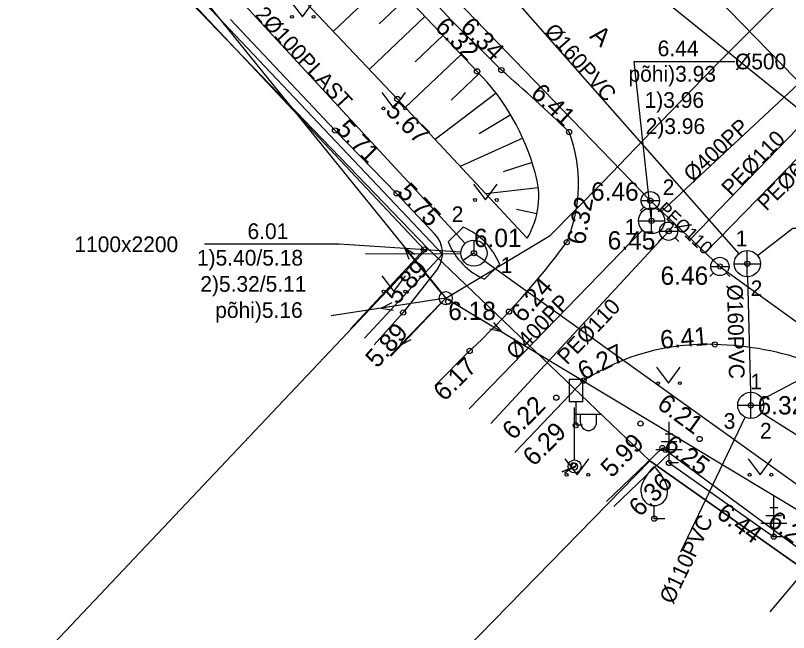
# Model space of a CAD drawing. Extents: x 473307 to 473719, y 6532843 to 6533381.
# Drawn here: x 473476.8 to 473506.36, y 6532962.94 to 6532986.52 of the extents above; entities that cross this region are included whole.
import ezdxf

# ---------------------------------------------------------------- set-up
doc = ezdxf.new("R2010")
doc.units = 0
for name, color, linetype in [('AED', 7, 'Continuous'), ('Default', 7, 'Continuous'), ('HALJASTUS', 7, 'Continuous'), ('KKAEV', 7, 'Continuous'), ('KKAEV_NR', 7, 'Continuous'), ('KORGUS', 7, 'Continuous'), ('KTRASS', 7, 'Continuous'), ('KTRASS_TEKST', 7, 'Continuous'), ('LIIKLUS', 7, 'Continuous'), ('MPKAABEL', 7, 'Continuous'), ('MPOHULIIN', 7, 'Continuous'), ('PIIR', 7, 'Continuous'), ('POST', 7, 'Continuous'), ('PUU', 7, 'Continuous'), ('RELJEEF', 7, 'Continuous'), ('SIKAEV', 7, 'Continuous'), ('SIKAEV_NR', 7, 'Continuous'), ('SITRASS', 7, 'Continuous'), ('SITRASS_TEKST', 7, 'Continuous'), ('SKKAEV', 7, 'Continuous'), ('SKKAEV_NR', 7, 'Continuous'), ('SKTRASS', 7, 'Continuous'), ('SKTRASS_TEKST', 7, 'Continuous'), ('TEE', 7, 'Continuous'), ('VKAEV', 7, 'Continuous'), ('VTRASS', 7, 'Continuous'), ('VTRASS_TEKST', 7, 'Continuous')]:
    doc.layers.add(name, color=color, linetype=linetype)

# ---------------------------------------------------------------- blocks, each defined once
blk = doc.blocks.new('SIKAEV')
at = {"layer": 'Default'}
for p, q in [((0, 1), (0, 0)), ((0, 0), (-0.83, -0.55)), ((0, 0), (0.83, -0.55))]:
    blk.add_line(p, q, dxfattribs=at)
blk.add_circle((0, 0), 1, dxfattribs=at)
blk = doc.blocks.new('KAKAEV')
at = {"layer": 'Default'}
for p, q in [((0, -1), (0, 1)), ((-1, 0), (1, 0))]:
    blk.add_line(p, q, dxfattribs=at)
blk.add_circle((0, 0), 1, dxfattribs=at)
blk = doc.blocks.new('LIIKLM')
at = {"layer": 'Default'}
for points in [[(-0.5, 3.5), (-0.5, 1.8)], [(0.5, 3.5), (-0.5, 3.5)], [(0.5, 3.5), (0.5, 1.8)], [(0.5, 1.8), (-0.5, 1.8)], [(0, 1.8), (0, 0)], [(0.5, 0), (0, 0)]]:
    blk.add_lwpolyline(points, dxfattribs=at)
blk = doc.blocks.new('PUPOST')
at = {"layer": 'Default'}
blk.add_circle((0, 0), 0.5, dxfattribs=at)
blk = doc.blocks.new('MPSUUN')
at = {"layer": 'Default'}
for p, q in [((0.5, 0), (5, 0)), ((5, 0), (4.097, -0.297)), ((5, 0), (4.098, 0.3))]:
    blk.add_line(p, q, dxfattribs=at)
blk = doc.blocks.new('MEPOST')
at = {"layer": 'Default'}
blk.add_circle((0, 0), 0.5, dxfattribs=at)
for start, end in [(0, 180), (180, 0)]:
    blk.add_arc((0, 0), 0.25, start, end, dxfattribs=at)
blk = doc.blocks.new('VAPOST')
at = {"layer": 'Default'}
for p, q in [((0, 0.5), (0, 4.5)), ((0, 4), (2, 4)), ((0.453, 3.358), (0.453, 4)), ((1.679, 3.358), (1.679, 4))]:
    blk.add_line(p, q, dxfattribs=at)
blk.add_arc((1.066, 3.358), 0.613, 180, 0, dxfattribs=at)
blk = doc.blocks.new('MURU')
at = {"layer": 'Default'}
for p, q in [((-0.927, 1.213), (0, 0)), ((0, 0), (0.891, 1.213))]:
    blk.add_line(p, q, dxfattribs=at)
for centre in [(-0.802, 0), (0.856, 0)]:
    blk.add_circle(centre, 0.11, dxfattribs=at)
blk = doc.blocks.new('OKASP1')
at = {"layer": 'Default'}
for p, q in [((0, 0), (0, 3.15)), ((0.3, 2.2), (-0.3, 2.2)), ((0.6, 1.6), (-0.6, 1.6)), ((1, 1), (-1, 1)), ((0.72, 0), (0, 0))]:
    blk.add_line(p, q, dxfattribs=at)
blk = doc.blocks.new('VILJA1')
at = {"layer": 'Default'}
for p, q in [((0, 0), (0, 1)), ((0.8, 0), (0, 0))]:
    blk.add_line(p, q, dxfattribs=at)
for points in [[(-1, 2), (-1, 2.3), (-0.98, 2.43), (-0.91, 2.69), (-0.79, 2.93), (-0.5, 3.4), (-0.18, 3.81), (0, 4)], [(1, 2), (1, 2.3), (0.98, 2.43), (0.91, 2.69), (0.79, 2.93), (0.5, 3.4), (0.18, 3.81), (0, 4)]]:
    blk.add_lwpolyline(points, dxfattribs=at)
blk.add_arc((0, 2), 1, 180, 0, dxfattribs=at)
blk = doc.blocks.new('VESIIB')
at = {"layer": 'Default'}
for p, q in [((-0.7, 0), (0.7, 0)), ((-0.495, -0.495), (-0.774, -0.774)), ((0.495, -0.495), (0.774, -0.774))]:
    blk.add_line(p, q, dxfattribs=at)
blk.add_circle((0, 0), 0.7, dxfattribs=at)

msp = doc.modelspace()

# ---------------------------------------------------------------- linework, layer by layer
at = {"layer": 'AED'}
for points in [[(473489.605, 6532974.547), (473492.419, 6532977.572), (473481.402, 6532989.312)], [(473499.397, 6532967.942), (473501.537, 6532969.99), (473507.228, 6532965.81)]]:
    msp.add_lwpolyline(points, dxfattribs=at)
at = {"layer": 'HALJASTUS'}
for points in [[(473490.141, 6532974.185), (473493.121, 6532977.397), (473481.807, 6532989.353)], [(473485.019, 6532986.358), (473489.017, 6532982.124), (473491.372, 6532979.72), (473492.837, 6532978.166)], [(473492.947, 6532976.848), (473491.624, 6532975.167), (473490.517, 6532973.932)], [(473499.681, 6532967.751), (473501.81, 6532969.789)], [(473501.789, 6532969.419), (473505.792, 6532966.6)]]:
    msp.add_lwpolyline(points, dxfattribs=at)
msp.add_arc((473492.065, 6532977.438), 1.061, 326.2142, 43.3188, dxfattribs=at)
at = {"layer": 'KKAEV_NR'}
for points in [[(473505.175, 6532977.34), (473506.516, 6532978.395), (473509.368, 6532978.395)], [(473505.356, 6532971.855), (473510.999, 6532974.825), (473513.851, 6532974.825)]]:
    msp.add_lwpolyline(points, dxfattribs=at)
at = {"layer": 'KORGUS'}
for centre in [(473494.448, 6532984.382), (473495.378, 6532984.431), (473491.401, 6532983.324), (473489.017, 6532982.124), (473497.97, 6532982.067), (473491.372, 6532979.72), (473501.071, 6532979.442), (473501.12, 6532978.671), (473501.774, 6532978.274), (473497.877, 6532977.853), (473492.419, 6532977.572), (473494.328, 6532977.435), (473503.731, 6532976.927), (473504.782, 6532977.03), (473493.346, 6532975.58), (473491.624, 6532975.167), (473495.668, 6532975.201), (473503.536, 6532973.946), (473494.164, 6532973.699), (473498.515, 6532972.565), (473497.478, 6532971.914), (473504.914, 6532971.622), (473500.697, 6532970.925), (473498.223, 6532970.86), (473502.958, 6532970.334), (473501.537, 6532969.99), (473501.666, 6532969.919), (473498.123, 6532969.33), (473501.789, 6532969.419), (473501.224, 6532967.288), (473505.792, 6532966.6)]:
    msp.add_circle(centre, 0.1, dxfattribs=at)
at = {"layer": 'KTRASS'}
for p, q in [((473463.22, 6533024.226), (473504.451, 6532977.407)), ((473504.793, 6532976.532), (473504.902, 6532972.122)), ((473505.335, 6532971.329), (473560.125, 6532936.877)), ((473502.24, 6532966.025), (473504.698, 6532971.171))]:
    msp.add_line(p, q, dxfattribs=at)
at = {"layer": 'MPKAABEL'}
for points in [[(473592.161, 6532931.655), (473583.871, 6532934.989), (473574.572, 6532939.314), (473574.03, 6532940.034), (473574.304, 6532941.029), (473573.472, 6532940.172), (473563.473, 6532945.174), (473556.129, 6532949.371), (473546.422, 6532955.029), (473536.136, 6532961.464), (473535.978, 6532962.869), (473534.663, 6532962.568), (473525.661, 6532968.571), (473517.097, 6532975.071), (473509.151, 6532981.519), (473503.051, 6532987.775), (473502.694, 6532988.631), (473501.293, 6532988.874), (473494.528, 6532995.717), (473488.455, 6533001.872), (473481.096, 6533010.082), (473475.299, 6533017.476)], [(473502.694, 6532988.631), (473503.051, 6532987.775), (473509.151, 6532981.519), (473517.097, 6532975.071), (473525.661, 6532968.571), (473534.663, 6532962.568), (473535.978, 6532962.869)], [(473493.252, 6532975.715), (473497.24, 6532978.112), (473498.183, 6532979.06), (473499.269, 6532980.163), (473501.448, 6532982.423), (473503.504, 6532984.545), (473505.843, 6532986.884), (473507.45, 6532987.966), (473517.665, 6532979.32), (473529.752, 6532970.098), (473534.316, 6532966.914), (473541.139, 6532963.364), (473547.56, 6532962.777), (473549.436, 6532962.995), (473552.396, 6532963.548), (473552.501, 6532963.798), (473552.517, 6532963.893), (473552.555, 6532965.764)], [(473498.176, 6532969.286), (473497.708, 6532969.082)], [(473497.708, 6532969.082), (473498.176, 6532969.286)], [(473498.176, 6532969.286), (473497.793, 6532969.025)]]:
    msp.add_lwpolyline(points, dxfattribs=at)
at = {"layer": 'MPOHULIIN'}
msp.add_line((473491.127, 6532973.52), (473493.252, 6532975.715), dxfattribs=at)
for points in [[(473423.194, 6533272.897), (473391.791, 6533270.484), (473361.09, 6533267.919), (473364.229, 6533220.925), (473380.477, 6533175.317), (473396.165, 6533131.758), (473413.567, 6533083.532), (473430.968, 6533052.6), (473459.84, 6533016.944), (473493.252, 6532975.715), (473524.159, 6532957.128), (473561.498, 6532934.712), (473599.705, 6532914.54), (473648.184, 6532910.183)], [(473493.252, 6532975.715), (473488.871, 6532975.042)]]:
    msp.add_lwpolyline(points, dxfattribs=at)
at = {"layer": 'PIIR'}
for points in [[(473455.33, 6533045.76), (473478.82, 6533017), (473486.57, 6533007.64), (473509.62, 6532987.09), (473531.51, 6532970.21), (473554.34, 6532955.84), (473579.04, 6532941.93), (473607.63, 6532930.98), (473625.07, 6532926.73), (473637.7, 6532924.6), (473652.82, 6532924.82), (473654.16, 6532926.37), (473664.64, 6532927.81), (473668.24, 6532906.4), (473641.69, 6532906.33), (473620.6, 6532909.02), (473600.1, 6532914.5), (473579.89, 6532922.16), (473559.95, 6532931.3), (473540.88, 6532942.28), (473521.95, 6532954.78), (473501.05, 6532969.5), (473492.55, 6532977.62), (473473.12, 6532997.79)], [(473467.054, 6532950.74), (473471.45, 6532955.32), (473492.55, 6532977.62), (473501.05, 6532969.5), (473479.39, 6532947.34), (473475.629, 6532943.28)]]:
    msp.add_lwpolyline(points, dxfattribs=at)
for points in [[(473450.75, 6532976.79), (473473.12, 6532997.79), (473492.55, 6532977.62), (473471.45, 6532955.32), (473466.47, 6532960.38)], [(473501.05, 6532969.5), (473521.95, 6532954.78), (473504.05, 6532929.11), (473479.39, 6532947.34)]]:
    msp.add_lwpolyline(points, close=True, dxfattribs=at)
at = {"layer": 'POST'}
msp.add_line((473491.155, 6532973.501), (473493.252, 6532975.715), dxfattribs=at)
at = {"layer": 'RELJEEF'}
for p, q in [((473491.079, 6532987.929), (473488.952, 6532985.909)), ((473491.768, 6532987.204), (473490.704, 6532986.193)), ((473492.457, 6532986.479), (473490.328, 6532984.457)), ((473493.145, 6532985.753), (473492.081, 6532984.742)), ((473493.834, 6532985.028), (473491.701, 6532983.003)), ((473494.524, 6532984.304), (473493.459, 6532983.282)), ((473495.174, 6532983.545), (473492.85, 6532981.774)), ((473495.733, 6532982.717), (473494.524, 6532981.996)), ((473496.195, 6532981.831), (473493.804, 6532980.753)), ((473496.554, 6532980.898), (473495.443, 6532980.542)), ((473496.79, 6532979.928), (473494.78, 6532979.708)), ((473496.736, 6532978.934), (473495.959, 6532979.105)), ((473496.367, 6532978.009), (473496.367, 6532978.009))]:
    msp.add_line(p, q, dxfattribs=at)
for points in [[(473485.528, 6532993.774), (473494.448, 6532984.382)], [(473496.367, 6532978.009), (473491.401, 6532983.324), (473483.451, 6532991.716)]]:
    msp.add_lwpolyline(points, dxfattribs=at)
for centre, radius, start, end in [((473488.19, 6532978.222), 8.781, 15.1896, 44.5473), ((473493.745, 6532979.594), 3.063, 328.8456, 17.6514)]:
    msp.add_arc(centre, radius, start, end, dxfattribs=at)
at = {"layer": 'SIKAEV'}
for points in [[(473493.343, 6532977.873), (473493.917, 6532978.431)], [(473495.312, 6532976.998), (473494.738, 6532976.44)]]:
    msp.add_lwpolyline(points, dxfattribs=at)
for centre, radius, start, end in [((473492.891, 6532976.037), 2.605, 21.6473, 66.7987), ((473495.768, 6532978.838), 2.61, 201.6923, 246.7537)]:
    msp.add_arc(centre, radius, start, end, dxfattribs=at)
at = {"layer": 'SIKAEV_NR'}
msp.add_lwpolyline([(473493.829, 6532977.468), (473489.176, 6532977.775), (473484.021, 6532977.775)], dxfattribs=at)
at = {"layer": 'SITRASS'}
msp.add_line((473490.186, 6532977.418), (473493.815, 6532977.411), dxfattribs=at)
for points in [[(473453.747, 6533026.639), (473460.02, 6533018.139), (473463.184, 6533011.097), (473493.988, 6532977.802)], [(473494.734, 6532977.145), (473516.49, 6532961.585), (473549.65, 6532939.871)]]:
    msp.add_lwpolyline(points, dxfattribs=at)
at = {"layer": 'SKKAEV_NR'}
msp.add_lwpolyline([(473501.12, 6532978.671), (473500.453, 6532984.76), (473504.308, 6532984.76)], dxfattribs=at)
at = {"layer": 'SKTRASS'}
for points in [[(473501.485, 6532979.012), (473507.28, 6532984.421)], [(473494.142, 6532971.487), (473500.771, 6532978.312)]]:
    msp.add_lwpolyline(points, dxfattribs=at)
at = {"layer": 'TEE'}
for points in [[(473476.767, 6533004.685), (473478.567, 6533002.659), (473480.409, 6533000.603), (473482.258, 6532998.553), (473484.113, 6532996.509), (473485.975, 6532994.47), (473487.84, 6532992.434), (473489.709, 6532990.402), (473491.581, 6532988.373), (473493.455, 6532986.345), (473495.378, 6532984.431)], [(473512.435, 6532978.347), (473511.636, 6532979.25), (473508.418, 6532981.966), (473507.688, 6532982.175), (473501.425, 6532987.243), (473499.631, 6532988.913), (473487.102, 6533001.693), (473485.602, 6533003.164)], [(473494.164, 6532973.699), (473492.835, 6532972.368)], [(473495.889, 6532969.822), (473498.515, 6532972.565)], [(473506.808, 6532962.945), (473508.29, 6532965.082), (473507.331, 6532965.739), (473505.648, 6532963.727)]]:
    msp.add_lwpolyline(points, dxfattribs=at)
for centre, radius, start, end in [((473743.589, 6533265.294), 365.166, 228.5237, 229.83718), ((473440.915, 6532922.112), 82.764, 46.41964, 48.84841), ((473492.565, 6532980.078), 5.76, 337.2722, 20.1993), ((473473.396, 6532995.998), 30.472, 312.9632, 323.4538), ((473503.224, 6532965.264), 8.688, 87.9395, 122.8177), ((473503.234, 6532962.081), 11.869, 70.1266, 88.5433)]:
    msp.add_arc(centre, radius, start, end, dxfattribs=at)
at = {"layer": 'VTRASS'}
for points in [[(473365.999, 6533272.186), (473364.518, 6533257.871), (473366.737, 6533240.392), (473372.861, 6533211.206), (473381.92, 6533180.915), (473385.845, 6533164.961), (473390.472, 6533150.34), (473401.875, 6533121.622), (473409.867, 6533103.775), (473420.281, 6533084.249), (473435.442, 6533057.262), (473447.562, 6533040.443), (473454.221, 6533030.196), (473471.046, 6533010.477), (473501.071, 6532979.442)], [(473503.152, 6532977.438), (473511.34, 6532985.817), (473514.381, 6532989.489), (473570.194, 6532972.861), (473572.889, 6532980.294)], [(473502.577, 6532977.945), (473510.799, 6532986.444)], [(473501.071, 6532979.442), (473503.731, 6532976.927)], [(473494.971, 6532970.928), (473501.774, 6532978.274), (473501.963, 6532978.488)], [(473503.731, 6532976.927), (473535.265, 6532954.21), (473555.891, 6532941.175), (473565.122, 6532936.508), (473600.672, 6532921.587), (473636.512, 6532914.617), (473674.923, 6532915.363), (473675.557, 6532915.427)]]:
    msp.add_lwpolyline(points, dxfattribs=at)

# ---------------------------------------------------------------- block references
at = {"layer": 'HALJASTUS', "xscale": 0.5, "yscale": 0.5}
for p in [(473487.771, 6532986.467), (473491.271, 6532982.967), (473494.771, 6532979.467), (473491.271, 6532975.967), (473501.771, 6532972.467), (473498.271, 6532968.967), (473505.271, 6532968.967)]:
    msp.add_blockref('MURU', p, dxfattribs=at)
at = {"layer": 'KKAEV', "xscale": 0.5, "yscale": 0.5}
for p in [(473504.781, 6532977.032), (473504.914, 6532971.622)]:
    msp.add_blockref('KAKAEV', p, dxfattribs=at)
at = {"layer": 'LIIKLUS', "xscale": 0.5, "yscale": 0.5}
msp.add_blockref('LIIKLM', (473498.223, 6532970.86), dxfattribs=at)
at = {"layer": 'MPOHULIIN'}
for xscale, yscale, rotation in [(0.49999999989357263, 0.5, 129.14728025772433), (0.4999999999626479, 0.5, -171.19524854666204), (0.5000000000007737, 0.5000000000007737, -134.12319093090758), (0.499999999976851, 0.5000000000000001, -31.023151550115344)]:
    msp.add_blockref('MPSUUN', (473493.252, 6532975.715), dxfattribs=dict(at, xscale=xscale, yscale=yscale, rotation=rotation))
at = {"layer": 'POST', "xscale": 0.5, "yscale": 0.5}
for name, p in [('PUPOST', (473493.252, 6532975.715)), ('VAPOST', (473498.176, 6532969.286)), ('MEPOST', (473498.176, 6532969.286))]:
    msp.add_blockref(name, p, dxfattribs=at)
at = {"layer": 'PUU', "xscale": 0.5, "yscale": 0.5}
for name, p in [('OKASP1', (473501.789, 6532969.419)), ('VILJA1', (473501.224, 6532967.288)), ('OKASP1', (473505.792, 6532966.6))]:
    msp.add_blockref(name, p, dxfattribs=at)
at = {"layer": 'SIKAEV', "xscale": 0.5, "yscale": 0.5}
msp.add_blockref('SIKAEV', (473494.328, 6532977.435), dxfattribs=at)
at = {"layer": 'SKKAEV', "xscale": 0.5, "yscale": 0.5}
msp.add_blockref('KAKAEV', (473501.12, 6532978.671), dxfattribs=at)
at = {"layer": 'VKAEV', "xscale": 0.5, "yscale": 0.5}
for p in [(473501.071, 6532979.442), (473501.774, 6532978.274), (473503.731, 6532976.927)]:
    msp.add_blockref('VESIIB', p, dxfattribs=at)

# ---------------------------------------------------------------- texts
at = {"layer": 'KKAEV_NR'}
for s, p in [('1', (473504.338, 6532977.701)), ('2', (473504.909, 6532975.793)), ('1', (473504.894, 6532972.226)), ('3', (473503.877, 6532970.722)), ('2', (473505.264, 6532970.35))]:
    msp.add_text(s, height=0.6, dxfattribs=at).set_placement(p)
at = {"layer": 'KORGUS'}
for s, rotation, p in [('6.32', 315, (473492.798, 6532986.032)), ('6.34', 315.1295, (473493.772, 6532986.03)), ('6.41', 316.89, (473496.461, 6532983.479)), ('5.67', 315, (473490.906, 6532982.829)), ('5.71', 314.4101, (473489.017, 6532982.124)), ('5.75', 313.3188, (473491.372, 6532979.72)), ('6.32', 79.5325, (473498.565, 6532977.726)), ('5.89', 47.0747, (473491.388, 6532975.436)), ('6.24', 49.0652, (473496.197, 6532974.742)), ('5.89', 48.1195, (473490.632, 6532973.012)), ('6.41', 4.636, (473501.476, 6532973.779)), ('6.27', 26.2157, (473498.515, 6532972.565)), ('6.17', 45.0633, (473493.2, 6532971.742)), ('6.22', 45.0735, (473495.83, 6532970.262)), ('6.21', 324, (473501.286, 6532971.549)), ('6.29', 45, (473496.62, 6532969.257)), ('5.99', 45.2395, (473499.598, 6532968.823)), ('6.25', 323.7081, (473501.537, 6532969.99)), ('6.36', 44.7343, (473500.671, 6532967.326)), ('6.44', 323.7081, (473503.55, 6532967.378)), ('6.29', 323.7081, (473505.504, 6532967.081))]:
    msp.add_text(s, height=0.7, rotation=rotation, dxfattribs=at).set_placement(p)
for s, p in [('6.46', (473498.804, 6532979.442)), ('6.01', (473494.328, 6532977.669)), ('6.45', (473499.441, 6532977.574)), ('6.46', (473501.464, 6532976.227)), ('6.18', (473493.346, 6532974.88)), (' 6.32', (473504.914, 6532971.272))]:
    msp.add_text(s, height=0.7, dxfattribs=at).set_placement(p)
at = {"layer": 'KTRASS_TEKST'}
for s, rotation, p in [('%%c160PVC', 311.3361, (473496.986, 6532985.886)), ('%%c160PVC', 271.2249, (473504.004, 6532976.236)), ('%%c110PVC', 64.4646, (473501.933, 6532963.99))]:
    msp.add_text(s, height=0.6, rotation=rotation, dxfattribs=at).set_placement(p)
at = {"layer": 'SIKAEV_NR'}
for s, p in [('2', (473493.479, 6532978.62)), ('6.01', (473485.67, 6532977.975)), ('1100x2200', (473479.05, 6532977.475)), ('1)5.40/5.18', (473483.736, 6532976.96)), ('1', (473495.354, 6532976.682)), ('2)5.32/5.11', (473483.865, 6532975.96)), ('põhi)5.16', (473484.436, 6532974.96))]:
    msp.add_text(s, height=0.6, dxfattribs=at).set_placement(p)
at = {"layer": 'SITRASS_TEKST'}
msp.add_text('2%%C100PLAST', height=0.6, rotation=312.7743, dxfattribs=at).set_placement((473485.922, 6532986.521))
at = {"layer": 'SKKAEV_NR'}
for s, p in [('6.44', (473501.352, 6532984.96)), ('%%C500', (473504.308, 6532984.46)), ('põhi)3.93', (473500.237, 6532983.988)), ('1)3.96', (473500.852, 6532982.988)), ('2)3.96', (473500.894, 6532981.988)), ('2', (473501.546, 6532979.653)), ('1', (473500.095, 6532978.137))]:
    msp.add_text(s, height=0.6, dxfattribs=at).set_placement(p)
at = {"layer": 'SKTRASS_TEKST'}
for rotation, p in [(43.1122, (473502.687, 6532980.119)), (45.8377, (473495.93, 6532973.327))]:
    msp.add_text('%%C400PP', height=0.6, rotation=rotation, dxfattribs=at).set_placement(p)
at = {"layer": 'TEE'}
msp.add_text('A', height=0.7, rotation=319.6677, dxfattribs=at).set_placement((473498.718, 6532985.68))
at = {"layer": 'VTRASS_TEKST'}
for s, height, rotation, p in [('PE%%C110', 0.6, 45.9461, (473504.161, 6532979.582)), ('PE%%C63', 0.6, 44.9131, (473505.512, 6532979.014)), ('PE%%C110', 0.5, 316.8034, (473501.312, 6532979.074)), ('PE%%C110', 0.6, 46.6621, (473497.889, 6532973.139))]:
    msp.add_text(s, height=height, rotation=rotation, dxfattribs=at).set_placement(p)

doc.saveas('drawing.dxf')
